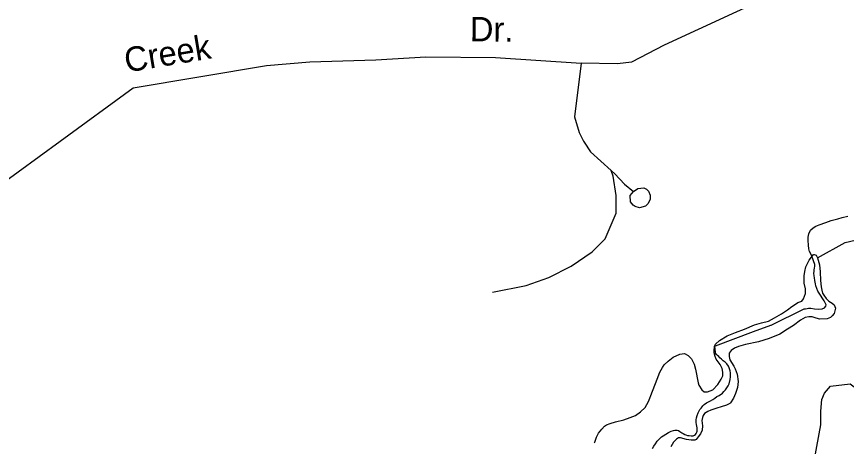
# Model space of a CAD drawing. Extents: x 2104537 to 2336408, y 34176 to 229611.
# Drawn here: x 2270234 to 2272785, y 67813 to 69134 of the extents above; entities that cross this region are included whole.
import ezdxf

# ---------------------------------------------------------------- set-up
doc = ezdxf.new("R2010")
doc.units = 0
for name, color, linetype in [('Exist Boundary Political City Limit New', 7, 'Continuous'), ('Exist Hydrographic Creek Single Shore', 7, 'Continuous'), ('Exist Road Non-System Type 51', 7, 'Continuous'), ('Exist Road Non-System Type 51 Label', 7, 'Continuous'), ('Map Preparation Boundary City Limit Buffer Line', 7, 'Continuous')]:
    doc.layers.add(name, color=color, linetype=linetype)

msp = doc.modelspace()

# ---------------------------------------------------------------- linework, layer by layer
at = {"layer": 'Exist Boundary Political City Limit New'}
for points in [[(2272383.8, 68098.8), (2272382.5, 68102.3), (2272381.5, 68111.6), (2272381.2, 68120.7), (2272381.2, 68121.6), (2272383.2, 68122.3), (2272500, 68166.6), (2272552.8, 68185.6), (2272554, 68186.2), (2272655.2, 68235.8), (2272660, 68236.3), (2272664.8, 68236.9), (2272669, 68238.2), (2272675.5, 68237.8), (2272687, 68235.6), (2272700.8, 68234.5), (2272710.8, 68236.1), (2272717.8, 68239.1), (2272722.5, 68244.1), (2272722.8, 68248.7), (2272720.5, 68253.9), (2272716.8, 68260.7), (2272701.5, 68283.6), (2272697.5, 68290.7), (2272694.2, 68298.2), (2272691.5, 68307), (2272690.8, 68313), (2272687.8, 68323.5), (2272687.5, 68331.2), (2272686.2, 68337.8), (2272685.5, 68345.5), (2272685.8, 68351.2), (2272686.5, 68355.9), (2272687, 68360.7), (2272687.8, 68367.1), (2272687.8, 68371.8), (2272679.2, 68397.8), (2272676.2, 68404.6), (2272671.8, 68412.1), (2272670, 68420.5), (2272668.8, 68431.2), (2272668.2, 68446), (2272667.8, 68456), (2272670, 68466.3), (2272675.2, 68477.5), (2272683.2, 68485.1), (2272691.2, 68490.3), (2272702, 68494.3), (2272722.5, 68501.1), (2272738.8, 68507.1), (2272758.8, 68512.5), (2272771.8, 68516.6), (2272789.8, 68521)], [(2272189.5, 67807), (2272193.8, 67813.3), (2272198.2, 67821.1), (2272203.8, 67829), (2272209.8, 67835.3), (2272217, 67842.1), (2272222.2, 67845.2), (2272230, 67850.7), (2272238, 67855.9), (2272246.5, 67860.1), (2272254, 67862.3), (2272258, 67863.4), (2272265.2, 67863), (2272268.8, 67861.6), (2272273.2, 67858.8), (2272279.5, 67855.1), (2272283.5, 67852.4), (2272288.8, 67849.5), (2272291.8, 67848.3), (2272297.2, 67846.8), (2272301.8, 67846.4), (2272308.2, 67845.8), (2272314, 67846), (2272318, 67847.2), (2272321, 67849.5), (2272323.8, 67852.3), (2272326, 67856.6), (2272326.5, 67860.1), (2272326.8, 67864.1), (2272326.5, 67870.4), (2272325.2, 67875.1), (2272324.2, 67879.9), (2272323, 67886.8), (2272323.8, 67894.6), (2272324.8, 67901.3), (2272326.2, 67908.5), (2272329.5, 67915.9), (2272334.8, 67926.3), (2272339, 67931.1), (2272341.5, 67934.9), (2272344, 67937.8), (2272348.5, 67942.3), (2272355.2, 67946.6), (2272363.2, 67950.6), (2272367.2, 67953), (2272374.8, 67957), (2272381.2, 67961.5), (2272386.8, 67966.1), (2272394, 67969.8), (2272404.2, 67977.2), (2272408.8, 67982.1), (2272413.5, 67986.8), (2272418.2, 67993.6), (2272421.8, 67999.5), (2272424.5, 68005.8), (2272427.5, 68018.3), (2272428.8, 68027.1), (2272428.8, 68033.5), (2272428.5, 68039.4), (2272427.5, 68045.4), (2272425.2, 68054.2), (2272422.8, 68060.2), (2272418, 68066.4), (2272412.2, 68072.4), (2272406.8, 68076.5), (2272401.5, 68081.6), (2272396.2, 68085.8), (2272392.8, 68089.2), (2272389.2, 68092.1), (2272386, 68095.7), (2272383.8, 68098.8)]]:
    msp.add_lwpolyline(points, dxfattribs=at)
at = {"layer": 'Exist Hydrographic Creek Single Shore'}
for points in [[(2272696.5, 68393.1), (2272781.7, 68440), (2272964.8, 68482.5), (2273136.9, 68794.1), (2273243.7, 68903.6), (2273325.7, 69043.1), (2273895.8, 69501.2), (2274260.7, 69645.1), (2274801.7, 69808.6), (2275032.8, 69978), (2275331.7, 70080.5), (2275472.8, 70199.2), (2275538.8, 70207.7)], [(2272180.8, 67961.2), (2272184.2, 67969.3), (2272203.9, 68019.8), (2272211.8, 68041.6), (2272219.7, 68055.5), (2272225.4, 68063.6), (2272237.4, 68075.5), (2272253.1, 68087.7), (2272273.3, 68096.2), (2272287.1, 68098.5), (2272299.1, 68092.4), (2272309.4, 68082.4), (2272317.3, 68065.8), (2272321.6, 68050.3), (2272330, 68008.2), (2272332.1, 68000.9), (2272340.4, 67986.6), (2272348.1, 67980.9), (2272358.3, 67980.7), (2272374.2, 67987), (2272389.9, 68003.1), (2272400, 68019.3), (2272405.2, 68029.7), (2272405.7, 68041.2), (2272403.6, 68052.7), (2272397.6, 68065.3), (2272385.2, 68080.9), (2272381.4, 68089.2), (2272379, 68100.7), (2272378.4, 68107.3), (2272379.3, 68119.7), (2272382.8, 68126.9), (2272394.8, 68139.1), (2272418.7, 68153.4), (2272444.8, 68163.4), (2272472.5, 68173.7), (2272502.3, 68186.3), (2272524.4, 68192.4), (2272546.2, 68198.5), (2272564.4, 68208.7), (2272586, 68220.7), (2272603.9, 68232.5), (2272617.9, 68243.1), (2272625.9, 68248.5), (2272635.8, 68254.9), (2272641.8, 68257.4), (2272648.4, 68259.6), (2272653.8, 68267), (2272659.7, 68283.3), (2272659.6, 68297.1), (2272655.4, 68315.2), (2272655.1, 68337.5), (2272657, 68351.2), (2272660.9, 68365.3), (2272670.5, 68385.4), (2272680.6, 68399.3), (2272684.6, 68402.5)], [(2272684.6, 68402.5), (2272686.6, 68403.2), (2272692.4, 68401.4), (2272696.5, 68393.1), (2272702.7, 68371.7), (2272704.9, 68349.7), (2272705.4, 68323.4), (2272707.3, 68303.7), (2272709.4, 68293.8), (2272711.8, 68284.6), (2272715.7, 68277.9), (2272723, 68268), (2272731.7, 68259.6), (2272741.8, 68253.8), (2272747.9, 68247.8), (2272752, 68237.9), (2272750.2, 68229.7), (2272748, 68221.6), (2272742, 68214.5), (2272736, 68209.7), (2272726.1, 68205.6), (2272704.1, 68203.7), (2272692.3, 68207.2), (2272680.3, 68211.4), (2272678, 68211.4), (2272670.1, 68211.6), (2272658.2, 68209.5), (2272644.3, 68201.6), (2272622.3, 68184.6), (2272604.7, 68173.5), (2272580.8, 68158.5), (2272548.1, 68145), (2272514.8, 68134.2), (2272474.9, 68126.1), (2272453.1, 68120), (2272441.2, 68115.3), (2272430.9, 68107.9), (2272425.2, 68099.2), (2272425.3, 68089.3), (2272427.4, 68079.4), (2272439.5, 68059.5), (2272443.6, 68051.2), (2272449.6, 68035.4), (2272452.7, 68012.4), (2272450.1, 67993.7), (2272444.1, 67975.8), (2272438.3, 67961.1), (2272428.5, 67947.2), (2272426.5, 67945), (2272416.6, 67940.2), (2272400.4, 67934.6), (2272386.9, 67931), (2272368.7, 67924.8), (2272358.8, 67920.7), (2272348.8, 67914.3), (2272344.8, 67907.8), (2272343, 67902.3), (2272340.9, 67892.5), (2272343.2, 67876.7), (2272342.3, 67862.9), (2272337.1, 67852.2), (2272329.4, 67842.5), (2272323.7, 67834.4), (2272319.4, 67832.2), (2272307.6, 67832.4), (2272293.5, 67834.3), (2272275.5, 67839.6), (2272269.3, 67839.7), (2272263, 67835.6), (2272253.6, 67825.9), (2272245.5, 67811.3)], [(2272011.2, 67824), (2272011.5, 67825.7), (2272017.4, 67841.9), (2272023.2, 67853.3), (2272033.3, 67866.2), (2272041.4, 67875.3), (2272048.3, 67879.1), (2272058.9, 67883.8), (2272075.1, 67888.4), (2272101.1, 67894.5), (2272120.9, 67902.3), (2272136.8, 67908.5), (2272152.7, 67919.1), (2272166.5, 67932.6), (2272176.7, 67951.4), (2272180.8, 67961.2)]]:
    msp.add_lwpolyline(points, dxfattribs=at)
at = {"layer": 'Exist Road Non-System Type 51'}
for points in [[(2272551.9, 69198.3), (2272225.2, 69046.4), (2272124.2, 68994.6), (2272082.1, 68989.2), (2271970, 68991.3)], [(2270367.8, 68751.4), (2270592.7, 68915.7), (2271002.1, 68984), (2271136.2, 68995.5), (2271338.4, 69001.5), (2271492.4, 69010.6), (2271706.6, 69008.5), (2271970, 68991.3)], [(2271970, 68991.3), (2271949.1, 68825.7), (2271963.9, 68777.5), (2271977.5, 68751.4), (2271979.6, 68748.1)], [(2269438.8, 68170.3), (2269766.9, 68069.8), (2269788.9, 68069.4), (2269813, 68079.1), (2269823.3, 68100.9), (2269827.7, 68124.8), (2269828, 68242.5), (2269831.2, 68306.8), (2269837.8, 68330.6), (2269850.2, 68358.2), (2269915.4, 68420.9), (2270367.8, 68751.4)], [(2271979.6, 68748.1), (2271998.8, 68718.8), (2272062.6, 68661.4)], [(2271696.9, 68287.6), (2271800.8, 68307.4), (2271870, 68332.2), (2271939.3, 68366.8), (2272003.6, 68411.4), (2272043.2, 68451), (2272077.9, 68530.2), (2272077.9, 68584.6), (2272068, 68644), (2272062.6, 68661.4)], [(2272062.6, 68661.4), (2272073.7, 68651.4), (2272102.9, 68619.1), (2272130.7, 68596.5)], [(2272130.7, 68596.5), (2272144.6, 68606.1), (2272162.7, 68607.7), (2272170.5, 68603.7), (2272176.6, 68597.6), (2272182.3, 68585.4), (2272182, 68573.3), (2272175.9, 68559.6), (2272167.5, 68551.6), (2272149.4, 68546), (2272135.7, 68550.2), (2272129.9, 68554.6), (2272121.8, 68564.6), (2272120.3, 68584.6), (2272130.7, 68596.5)], [(2272679.8, 67735), (2272706.7, 67879.1), (2272706.7, 67921.1), (2272709.7, 67957.1), (2272718.4, 67977.1), (2272736.9, 67998.7), (2272796.7, 68005.1), (2272829.7, 67981.1), (2272859.7, 67954.1), (2272935.9, 67943.1), (2272982.7, 67954.1), (2273036.7, 67978.1), (2273068.9, 68004.5), (2273093.7, 68011.1), (2273159.7, 67999.1), (2273234.7, 67882.1), (2273273.7, 67846.1), (2273309.7, 67816), (2273348.7, 67798), (2273393.7, 67777), (2273489.7, 67786), (2273984.7, 67804)]]:
    msp.add_lwpolyline(points, dxfattribs=at)
at = {"layer": 'Map Preparation Boundary City Limit Buffer Line'}
for points in [[(2272383.8, 68098.8), (2272382.5, 68102.3), (2272381.5, 68111.6), (2272381.2, 68120.7), (2272381.2, 68121.6), (2272383.2, 68122.3), (2272500, 68166.6), (2272552.8, 68185.6), (2272554, 68186.2), (2272655.2, 68235.8), (2272660, 68236.3), (2272664.8, 68236.9), (2272669, 68238.2), (2272675.5, 68237.8), (2272687, 68235.6), (2272700.8, 68234.5), (2272710.8, 68236.1), (2272717.8, 68239.1), (2272722.5, 68244.1), (2272722.8, 68248.7), (2272720.5, 68253.9), (2272716.8, 68260.7), (2272701.5, 68283.6), (2272697.5, 68290.7), (2272694.2, 68298.2), (2272691.5, 68307), (2272690.8, 68313), (2272687.8, 68323.5), (2272687.5, 68331.2), (2272686.2, 68337.8), (2272685.5, 68345.5), (2272685.8, 68351.2), (2272686.5, 68355.9), (2272687, 68360.7), (2272687.8, 68367.1), (2272687.8, 68371.8), (2272679.2, 68397.8), (2272676.2, 68404.6), (2272671.8, 68412.1), (2272670, 68420.5), (2272668.8, 68431.2), (2272668.2, 68446), (2272667.8, 68456), (2272670, 68466.3), (2272675.2, 68477.5), (2272683.2, 68485.1), (2272691.2, 68490.3), (2272702, 68494.3), (2272722.5, 68501.1), (2272738.8, 68507.1), (2272758.8, 68512.5), (2272771.8, 68516.6), (2272789.8, 68521)], [(2272189.5, 67807), (2272193.8, 67813.3), (2272198.2, 67821.1), (2272203.8, 67829), (2272209.8, 67835.3), (2272217, 67842.1), (2272222.2, 67845.2), (2272230, 67850.7), (2272238, 67855.9), (2272246.5, 67860.1), (2272254, 67862.3), (2272258, 67863.4), (2272265.2, 67863), (2272268.8, 67861.6), (2272273.2, 67858.8), (2272279.5, 67855.1), (2272283.5, 67852.4), (2272288.8, 67849.5), (2272291.8, 67848.3), (2272297.2, 67846.8), (2272301.8, 67846.4), (2272308.2, 67845.8), (2272314, 67846), (2272318, 67847.2), (2272321, 67849.5), (2272323.8, 67852.3), (2272326, 67856.6), (2272326.5, 67860.1), (2272326.8, 67864.1), (2272326.5, 67870.4), (2272325.2, 67875.1), (2272324.2, 67879.9), (2272323, 67886.8), (2272323.8, 67894.6), (2272324.8, 67901.3), (2272326.2, 67908.5), (2272329.5, 67915.9), (2272334.8, 67926.3), (2272339, 67931.1), (2272341.5, 67934.9), (2272344, 67937.8), (2272348.5, 67942.3), (2272355.2, 67946.6), (2272363.2, 67950.6), (2272367.2, 67953), (2272374.8, 67957), (2272381.2, 67961.5), (2272386.8, 67966.1), (2272394, 67969.8), (2272404.2, 67977.2), (2272408.8, 67982.1), (2272413.5, 67986.8), (2272418.2, 67993.6), (2272421.8, 67999.5), (2272424.5, 68005.8), (2272427.5, 68018.3), (2272428.8, 68027.1), (2272428.8, 68033.5), (2272428.5, 68039.4), (2272427.5, 68045.4), (2272425.2, 68054.2), (2272422.8, 68060.2), (2272418, 68066.4), (2272412.2, 68072.4), (2272406.8, 68076.5), (2272401.5, 68081.6), (2272396.2, 68085.8), (2272392.8, 68089.2), (2272389.2, 68092.1), (2272386, 68095.7), (2272383.8, 68098.8)]]:
    msp.add_lwpolyline(points, dxfattribs=at)

# ---------------------------------------------------------------- texts
at = {"layer": 'Exist Road Non-System Type 51 Label'}
for s, rotation, p in [('Dr.', 359.426, (2271627.5, 69058.5)), ('Creek', 9.4638, (2270572.1, 68962.2))]:
    msp.add_text(s, height=75, rotation=rotation, dxfattribs=at).set_placement(p)

doc.saveas('drawing.dxf')
